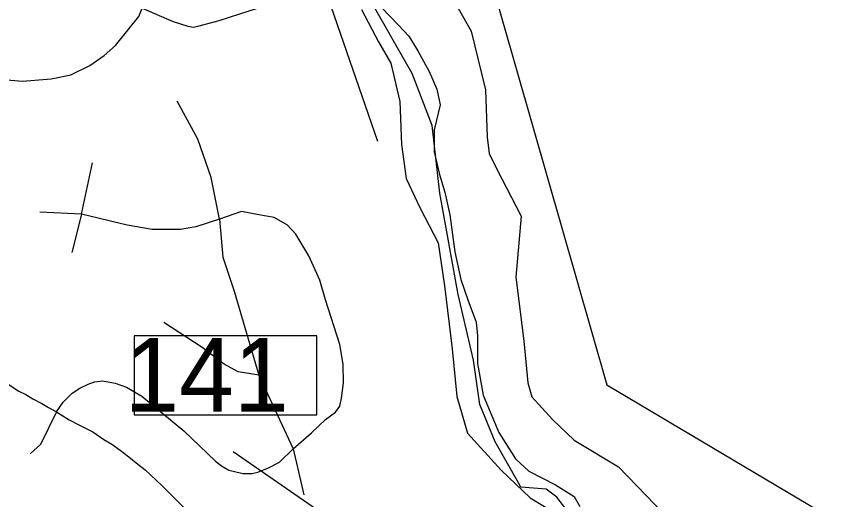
# Model space of a CAD drawing. Extents: x 2290615 to 2522933, y 819489 to 1012715.
# Drawn here: x 2400533 to 2404480, y 985226 to 987517 of the extents above; entities that cross this region are included whole.
import ezdxf

# ---------------------------------------------------------------- set-up
doc = ezdxf.new("R2010")
doc.units = 0
for name, color, linetype in [('Exist Boundary Political City Limit New', 7, 'Continuous'), ('Exist Boundary Political City Limit Old', 7, 'Continuous'), ('Exist Boundary Political CountyLine', 7, 'Continuous'), ('Exist Hydrographic River Shore', 7, 'Continuous'), ('Exist Road Non-System Type 51', 7, 'Continuous'), ('Exist Road Primary Interstate Structure Standard Bridge Number Label', 7, 'Continuous'), ('Map Preparation Boundary City Limit Buffer Line', 7, 'Continuous'), ('Map Preparation Inset Cut Line', 7, 'Continuous')]:
    doc.layers.add(name, color=color, linetype=linetype)

msp = doc.modelspace()

# ---------------------------------------------------------------- linework, layer by layer
at = {"layer": 'Exist Boundary Political City Limit New'}
msp.add_lwpolyline([(2403157.8, 985160.9), (2403099.5, 985236.9), (2403049.3, 985274.2), (2402927.8, 985283.9), (2402918.1, 985304.9), (2402807.2, 985499.8), (2402733.2, 985676.5), (2402704.4, 985886.2), (2402630.3, 986198.6), (2402543.9, 986679.7), (2402506.8, 987000.3), (2402412.2, 987247), (2402202.3, 987617)], dxfattribs=at)
at = {"layer": 'Exist Boundary Political City Limit Old'}
msp.add_lwpolyline([(2403157.8, 985160.9), (2403099.5, 985236.9), (2403049.3, 985274.2), (2402927.8, 985283.9), (2402918.1, 985304.9), (2402807.2, 985499.8), (2402733.2, 985676.5), (2402704.4, 985886.2), (2402630.3, 986198.6), (2402543.9, 986679.7), (2402506.8, 987000.3), (2402412.2, 987247), (2402202.3, 987617)], dxfattribs=at)
at = {"layer": 'Exist Boundary Political CountyLine'}
msp.add_lwpolyline([(2402266.5, 987560.8), (2402346.6, 987476.6), (2402395.9, 987425.3), (2402439, 987355.5), (2402492.3, 987256.9), (2402529.3, 987172.7), (2402545.7, 987098.7), (2402516.9, 986979.6), (2402516.9, 986874.9), (2402541.6, 986768.1), (2402568.3, 986683.9), (2402590.8, 986577.1), (2402615.5, 986400.5), (2402644.2, 986269.1), (2402677, 986172.6), (2402716, 986067.8), (2402722.2, 986002.1), (2402722.2, 985870.7), (2402748.9, 985720.8), (2402824.8, 985544.1), (2402902.8, 985418.9), (2402966.4, 985359.3), (2403093.7, 985295.7), (2403181.9, 985240.2), (2403208.6, 985193)], dxfattribs=at)
at = {"layer": 'Exist Hydrographic River Shore'}
for points in [[(2402609.9, 987593.9), (2402693.3, 987447.9), (2402760.1, 987169.4), (2402768.2, 986944.9), (2402778.8, 986867.2), (2402814, 986792.8), (2402930, 986570.3), (2402905.4, 986281.1)], [(2402172.3, 987551.3), (2402252.4, 987398.3), (2402310.7, 987296.3), (2402354.4, 987114.1), (2402361.7, 986910.1), (2402383.6, 986749.8), (2402449.1, 986611.3), (2402536.5, 986443.7), (2402565.7, 986239.7)], [(2402905.4, 986281.1), (2402942.4, 985978.1), (2402961.5, 985780), (2402981.2, 985712.6), (2403079.4, 985605.4), (2403182.5, 985507.7), (2403393.1, 985379.8), (2403695.3, 985066.7), (2403747.4, 984827), (2403798.6, 984687.5), (2403901.6, 984565.7), (2404147, 984356.6), (2404379.9, 984100.8)], [(2402565.7, 986239.7), (2402602.1, 985940.9), (2402623.9, 985715.1), (2402674.9, 985540.2), (2402835.2, 985365.3), (2402973.6, 985234.1), (2403177.6, 985110.3), (2403381.5, 984898.9), (2403417.9, 984731.3), (2403498.1, 984512.7), (2403658.3, 984323.3), (2403927.3, 984094.1), (2404194.5, 983874.6)]]:
    msp.add_lwpolyline(points, dxfattribs=at)
at = {"layer": 'Exist Road Non-System Type 51'}
for p, q in [((2401995.6, 987653.8), (2402247.6, 986925.5)), ((2400841.4, 986579.7), (2400894.1, 986823.4)), ((2400841.4, 986579.7), (2400643.8, 986589.6)), ((2400841.4, 986579.7), (2400795.3, 986398.6)), ((2401684.5, 985815.7), (2401847.5, 985466.6)), ((2401847.5, 985466.6), (2401896.9, 985248.4))]:
    msp.add_line(p, q, dxfattribs=at)
for points in [[(2401130, 987557), (2401277.3, 987493.8), (2401346.1, 987471.3), (2401374.1, 987467.1), (2401393.8, 987471.3), (2401424.6, 987479.7), (2401494.8, 987499.4), (2401593, 987530.3), (2401865.8, 987618.7), (2401912.8, 987632.8), (2401995.6, 987653.8), (2401812.5, 988191.5), (2401705.9, 988501.8), (2401586.7, 988861.2)], [(2400257.7, 987232.1), (2400393.3, 987225.1), (2400560.5, 987211), (2400697.8, 987221.5), (2400791.1, 987240.9), (2400880.9, 987285), (2400949.5, 987332.5), (2401002.4, 987380.1), (2401113.2, 987517.6), (2401130, 987557)], [(2400257.7, 987232.1), (2400393.3, 987225.1), (2400560.5, 987211), (2400697.8, 987221.5), (2400791.1, 987240.9), (2400880.9, 987285), (2400949.5, 987332.5), (2401002.4, 987380.1), (2401113.2, 987517.6), (2401130, 987557)], [(2401496.7, 986556.7), (2401457.2, 986754.3), (2401394.6, 986935.4), (2401295.8, 987116.5)], [(2401847.5, 985466.6), (2401933.9, 985542.3), (2402000.6, 985605.7), (2402047.6, 985639.5), (2402068.1, 985669.1), (2402077.2, 985707), (2402086.3, 985779.4), (2402083.8, 985868.3), (2402068.1, 985960.6), (2402000.6, 986173), (2401974.3, 986266.8), (2401921.6, 986382.1), (2401859, 986484.2), (2401819.5, 986527), (2401756.9, 986563.2), (2401684.5, 986576.4), (2401602.1, 986592.9), (2401496.7, 986556.7)], [(2401496.7, 986556.7), (2401384.8, 986520.4), (2401312.3, 986507.3), (2401177.3, 986507.3), (2401058.7, 986527), (2400841.4, 986579.7)], [(2401496.7, 986556.7), (2401513.2, 986375.5), (2401565.9, 986214.1), (2401684.5, 985815.7)], [(2401684.5, 985815.7), (2401585.7, 985832.1), (2401519.8, 985868.3), (2401414.4, 985947.4), (2401233.3, 986065.9)], [(2400462.7, 985795.1), (2400507.2, 985764.2), (2400543.7, 985738.9), (2400576.3, 985724.3), (2400610.8, 985703.7), (2400653.6, 985680.6), (2400684.9, 985662.5), (2400722.8, 985641.1)], [(2400722.8, 985641.1), (2400754.1, 985687.2), (2400797.7, 985730.9), (2400833.1, 985754.7), (2400872.7, 985773.7), (2400903.1, 985784.4), (2400941.8, 985788.5), (2401001.1, 985777.8), (2401055.4, 985758), (2401127.9, 985716), (2401328, 985551.4), (2401477.8, 985408.1), (2401506.6, 985385.9), (2401541.2, 985365.3), (2401575, 985356.2), (2401608.7, 985349.6), (2401649.9, 985349.6), (2401679.5, 985355.4), (2401729.7, 985376), (2401781.6, 985402.3), (2401847.5, 985466.6)], [(2400722.8, 985641.1), (2400646.2, 985486.3), (2400598.5, 985443.5)], [(2400722.8, 985641.1), (2400782.2, 985604.1), (2400828.4, 985580.3), (2400895.8, 985546.6), (2400947.7, 985510.1), (2400985.6, 985487.6), (2401024.8, 985459.5), (2401065.5, 985428.6), (2401100.6, 985399.2), (2401144.1, 985366.9), (2401224, 985289.7), (2401334.9, 985180.2), (2401455.5, 985049.6), (2401477.8, 985019.5)]]:
    msp.add_lwpolyline(points, dxfattribs=at)
at = {"layer": 'Exist Road Primary Interstate Structure Standard Bridge Number Label'}
msp.add_lwpolyline([(2401958.8, 986002.3), (2401092.3, 986002.3), (2401092.3, 985626.7), (2401958.8, 985626.7)], close=True, dxfattribs=at)
msp.add_lwpolyline([(2404069.1, 983660.6), (2403233.1, 984297.6), (2401561.2, 985452)], dxfattribs=at)
at = {"layer": 'Map Preparation Boundary City Limit Buffer Line'}
msp.add_lwpolyline([(2403157.8, 985160.9), (2403099.5, 985236.9), (2403049.3, 985274.2), (2402927.8, 985283.9), (2402918.1, 985304.9), (2402807.2, 985499.8), (2402733.2, 985676.5), (2402704.4, 985886.2), (2402630.3, 986198.6), (2402543.9, 986679.7), (2402506.8, 987000.3), (2402412.2, 987247), (2402202.3, 987617)], dxfattribs=at)
at = {"layer": 'Map Preparation Inset Cut Line'}
msp.add_lwpolyline([(2369931.7, 996959.3), (2400125.8, 996959.3), (2403337.9, 985770.4), (2415972.3, 978275.4), (2416025.8, 958413.7), (2369771.1, 958413.7)], close=True, dxfattribs=at)

# ---------------------------------------------------------------- texts
at = {"layer": 'Exist Road Primary Interstate Structure Standard Bridge Number Label'}
msp.add_text('141', height=350, dxfattribs=at).set_placement((2401045, 985642.3))

doc.saveas('drawing.dxf')
